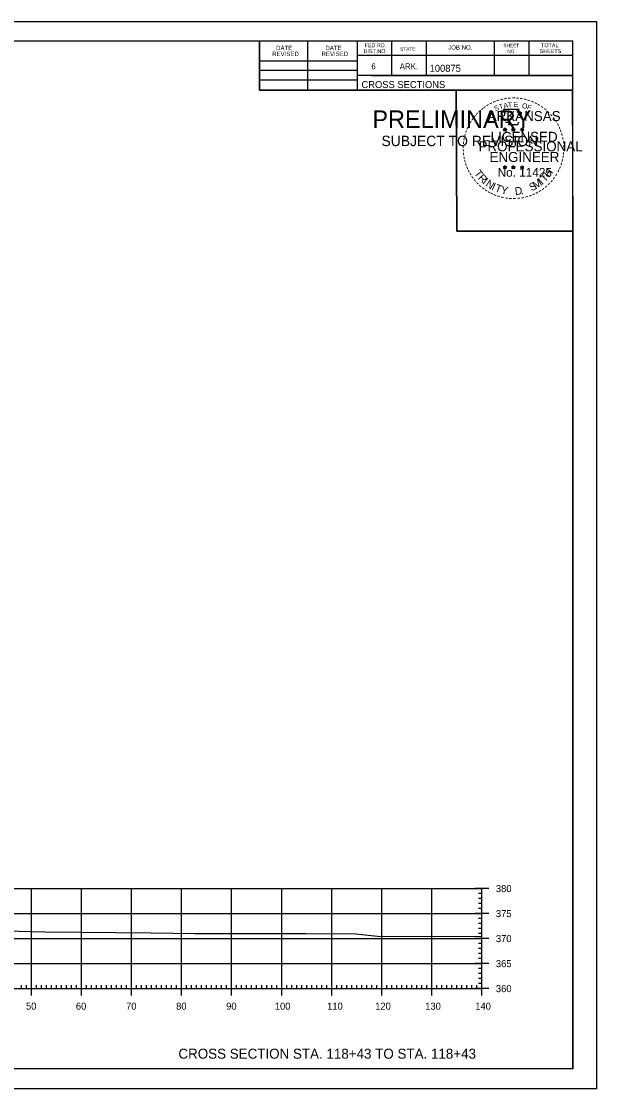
# Model space of a CAD drawing. Extents: x 1368122 to 1710785, y 373130 to 557566.
# Drawn here: x 1368350 to 1368464.9, y 375926.3 to 376139.6 of the extents above; entities that cross this region are included whole.
import ezdxf

# ---------------------------------------------------------------- set-up
doc = ezdxf.new("R2010")
doc.units = 0
for name, color, linetype in [('R_Axis', 7, 'Continuous'), ('R_Axis Annot', 7, 'Continuous'), ('R_Border', 7, 'Continuous'), ('R_Border PE', 7, 'Continuous'), ('R_Border Prem', 7, 'Continuous'), ('R_Draft', 7, 'Continuous'), ('R_Exist Surface', 7, 'Continuous'), ('R_Grid', 7, 'Continuous'), ('R_No Plot', 7, 'Continuous')]:
    doc.layers.add(name, color=color, linetype=linetype)

msp = doc.modelspace()

# ---------------------------------------------------------------- linework, layer by layer
at = {"layer": 'R_Axis'}
for p, q in [((1368443.4, 375966.25), (1368440.6, 375966.25)), ((1368442, 375965.25), (1368441.3, 375965.25)), ((1368442, 375946.25), (1368442, 375966.25)), ((1368442, 375964.25), (1368441.3, 375964.25)), ((1368442, 375963.25), (1368441.3, 375963.25)), ((1368443.4, 375961.25), (1368440.6, 375961.25)), ((1368442, 375962.25), (1368441.3, 375962.25)), ((1368442, 375960.25), (1368441.3, 375960.25)), ((1368442, 375959.25), (1368441.3, 375959.25)), ((1368442, 375958.25), (1368441.3, 375958.25)), ((1368442, 375957.25), (1368441.3, 375957.25)), ((1368443.4, 375956.25), (1368440.6, 375956.25)), ((1368442, 375955.25), (1368441.3, 375955.25)), ((1368442, 375954.25), (1368441.3, 375954.25)), ((1368442, 375953.25), (1368441.3, 375953.25)), ((1368442, 375952.25), (1368441.3, 375952.25)), ((1368443.4, 375951.25), (1368440.6, 375951.25)), ((1368442, 375950.25), (1368441.3, 375950.25)), ((1368442, 375949.25), (1368441.3, 375949.25)), ((1368442, 375948.25), (1368441.3, 375948.25)), ((1368162, 375946.25), (1368442, 375946.25)), ((1368350, 375946.25), (1368350, 375946.95)), ((1368351, 375946.25), (1368351, 375946.95)), ((1368352, 375944.85), (1368352, 375947.65)), ((1368353, 375946.25), (1368353, 375946.95)), ((1368354, 375946.25), (1368354, 375946.95)), ((1368355, 375946.25), (1368355, 375946.95)), ((1368356, 375946.25), (1368356, 375946.95)), ((1368357, 375946.25), (1368357, 375946.95)), ((1368358, 375946.25), (1368358, 375946.95)), ((1368359, 375946.25), (1368359, 375946.95)), ((1368360, 375946.25), (1368360, 375946.95)), ((1368361, 375946.25), (1368361, 375946.95)), ((1368362, 375944.85), (1368362, 375947.65)), ((1368363, 375946.25), (1368363, 375946.95)), ((1368364, 375946.25), (1368364, 375946.95)), ((1368365, 375946.25), (1368365, 375946.95)), ((1368366, 375946.25), (1368366, 375946.95)), ((1368367, 375946.25), (1368367, 375946.95)), ((1368368, 375946.25), (1368368, 375946.95)), ((1368369, 375946.25), (1368369, 375946.95)), ((1368370, 375946.25), (1368370, 375946.95)), ((1368371, 375946.25), (1368371, 375946.95)), ((1368372, 375944.85), (1368372, 375947.65)), ((1368373, 375946.25), (1368373, 375946.95)), ((1368374, 375946.25), (1368374, 375946.95)), ((1368375, 375946.25), (1368375, 375946.95)), ((1368376, 375946.25), (1368376, 375946.95)), ((1368377, 375946.25), (1368377, 375946.95)), ((1368378, 375946.25), (1368378, 375946.95)), ((1368379, 375946.25), (1368379, 375946.95)), ((1368380, 375946.25), (1368380, 375946.95)), ((1368381, 375946.25), (1368381, 375946.95)), ((1368382, 375944.85), (1368382, 375947.65)), ((1368383, 375946.25), (1368383, 375946.95)), ((1368384, 375946.25), (1368384, 375946.95)), ((1368385, 375946.25), (1368385, 375946.95)), ((1368386, 375946.25), (1368386, 375946.95)), ((1368387, 375946.25), (1368387, 375946.95)), ((1368388, 375946.25), (1368388, 375946.95)), ((1368389, 375946.25), (1368389, 375946.95)), ((1368390, 375946.25), (1368390, 375946.95)), ((1368391, 375946.25), (1368391, 375946.95)), ((1368392, 375944.85), (1368392, 375947.65)), ((1368393, 375946.25), (1368393, 375946.95)), ((1368394, 375946.25), (1368394, 375946.95)), ((1368395, 375946.25), (1368395, 375946.95)), ((1368396, 375946.25), (1368396, 375946.95)), ((1368397, 375946.25), (1368397, 375946.95)), ((1368398, 375946.25), (1368398, 375946.95)), ((1368399, 375946.25), (1368399, 375946.95)), ((1368400, 375946.25), (1368400, 375946.95)), ((1368401, 375946.25), (1368401, 375946.95)), ((1368402, 375944.85), (1368402, 375947.65)), ((1368403, 375946.25), (1368403, 375946.95)), ((1368404, 375946.25), (1368404, 375946.95)), ((1368405, 375946.25), (1368405, 375946.95)), ((1368406, 375946.25), (1368406, 375946.95)), ((1368407, 375946.25), (1368407, 375946.95)), ((1368408, 375946.25), (1368408, 375946.95)), ((1368409, 375946.25), (1368409, 375946.95)), ((1368410, 375946.25), (1368410, 375946.95)), ((1368411, 375946.25), (1368411, 375946.95)), ((1368412, 375944.85), (1368412, 375947.65)), ((1368413, 375946.25), (1368413, 375946.95)), ((1368414, 375946.25), (1368414, 375946.95)), ((1368415, 375946.25), (1368415, 375946.95)), ((1368416, 375946.25), (1368416, 375946.95)), ((1368417, 375946.25), (1368417, 375946.95)), ((1368418, 375946.25), (1368418, 375946.95)), ((1368419, 375946.25), (1368419, 375946.95)), ((1368420, 375946.25), (1368420, 375946.95)), ((1368421, 375946.25), (1368421, 375946.95)), ((1368422, 375944.85), (1368422, 375947.65)), ((1368423, 375946.25), (1368423, 375946.95)), ((1368424, 375946.25), (1368424, 375946.95)), ((1368425, 375946.25), (1368425, 375946.95)), ((1368426, 375946.25), (1368426, 375946.95)), ((1368427, 375946.25), (1368427, 375946.95)), ((1368428, 375946.25), (1368428, 375946.95)), ((1368429, 375946.25), (1368429, 375946.95)), ((1368430, 375946.25), (1368430, 375946.95)), ((1368431, 375946.25), (1368431, 375946.95)), ((1368432, 375944.85), (1368432, 375947.65)), ((1368433, 375946.25), (1368433, 375946.95)), ((1368434, 375946.25), (1368434, 375946.95)), ((1368435, 375946.25), (1368435, 375946.95)), ((1368436, 375946.25), (1368436, 375946.95)), ((1368437, 375946.25), (1368437, 375946.95)), ((1368438, 375946.25), (1368438, 375946.95)), ((1368439, 375946.25), (1368439, 375946.95)), ((1368440, 375946.25), (1368440, 375946.95)), ((1368443.4, 375946.25), (1368440.6, 375946.25)), ((1368441, 375946.25), (1368441, 375946.95)), ((1368442, 375947.25), (1368441.3, 375947.25)), ((1368442, 375944.85), (1368442, 375947.65))]:
    msp.add_line(p, q, dxfattribs=at)
at = {"layer": 'R_Border'}
for p, q in [((1368144, 376135.71), (1368460.18, 376135.71)), ((1368397.54, 376125.83), (1368397.54, 376135.71)), ((1368407.22, 376125.83), (1368407.22, 376135.71)), ((1368417.08, 376135.71), (1368417.08, 376125.83)), ((1368423.92, 376135.71), (1368423.92, 376128.77)), ((1368430.86, 376135.71), (1368430.86, 376128.77)), ((1368444.44, 376135.71), (1368444.44, 376128.77)), ((1368451.38, 376135.71), (1368451.38, 376128.77)), ((1368460.18, 375930.25), (1368460.18, 376135.71)), ((1368397.54, 376131.69), (1368417.08, 376131.69)), ((1368460.18, 376132.77), (1368417.08, 376132.77)), ((1368460.18, 376132.79), (1368460.18, 376132.79)), ((1368397.54, 376129.83), (1368417.08, 376129.83)), ((1368397.54, 376127.89), (1368417.08, 376127.89)), ((1368460.18, 376128.77), (1368417.08, 376128.77)), ((1368420.04, 376128.77), (1368460.18, 376128.77)), ((1368460.18, 376125.83), (1368397.54, 376125.83)), ((1368460.18, 375930.25), (1368144, 375930.25))]:
    msp.add_line(p, q, dxfattribs=at)
at = {"layer": 'R_Border PE'}
for p, q in [((1368446.26, 376118.08), (1368446.61, 376117.97)), ((1368446.26, 376118.08), (1368446.52, 376118.04)), ((1368446.26, 376118.08), (1368446.5, 376117.96)), ((1368446.4, 376117.67), (1368446.61, 376117.97)), ((1368446.4, 376117.67), (1368446.52, 376117.92)), ((1368446.4, 376117.67), (1368446.61, 376117.89)), ((1368446.61, 376118.33), (1368446.57, 376118.08)), ((1368446.61, 376117.97), (1368446.61, 376118.33)), ((1368446.61, 376118.33), (1368446.66, 376118.08)), ((1368446.96, 376118.08), (1368446.61, 376117.97)), ((1368446.83, 376117.67), (1368446.61, 376117.97)), ((1368446.83, 376117.67), (1368446.61, 376117.89)), ((1368446.96, 376118.08), (1368446.67, 376118.03)), ((1368446.83, 376117.67), (1368446.69, 376117.96)), ((1368446.96, 376118.08), (1368446.76, 376117.98)), ((1368447.93, 376118.08), (1368448.28, 376117.97)), ((1368447.93, 376118.08), (1368448.19, 376118.04)), ((1368447.93, 376118.08), (1368448.17, 376117.96)), ((1368448.07, 376117.67), (1368448.28, 376117.97)), ((1368448.07, 376117.67), (1368448.19, 376117.92)), ((1368448.07, 376117.67), (1368448.28, 376117.89)), ((1368448.28, 376118.33), (1368448.24, 376118.08)), ((1368448.28, 376117.97), (1368448.28, 376118.33)), ((1368448.28, 376118.33), (1368448.33, 376118.08)), ((1368448.63, 376118.08), (1368448.28, 376117.97)), ((1368448.5, 376117.67), (1368448.28, 376117.97)), ((1368448.5, 376117.67), (1368448.28, 376117.89)), ((1368448.63, 376118.08), (1368448.34, 376118.03)), ((1368448.5, 376117.67), (1368448.36, 376117.96)), ((1368448.63, 376118.08), (1368448.43, 376117.98)), ((1368449.7, 376118.07), (1368450.05, 376117.96)), ((1368449.7, 376118.07), (1368449.95, 376118.02)), ((1368449.7, 376118.07), (1368449.94, 376117.95)), ((1368449.83, 376117.66), (1368450.05, 376117.96)), ((1368449.83, 376117.66), (1368449.96, 376117.9)), ((1368449.83, 376117.66), (1368450.05, 376117.88)), ((1368450.05, 376118.32), (1368450.01, 376118.07)), ((1368450.05, 376117.96), (1368450.05, 376118.32)), ((1368450.05, 376118.32), (1368450.1, 376118.07)), ((1368450.39, 376118.07), (1368450.05, 376117.96)), ((1368450.26, 376117.66), (1368450.05, 376117.96)), ((1368450.26, 376117.66), (1368450.05, 376117.87)), ((1368450.39, 376118.07), (1368450.11, 376118.02)), ((1368450.26, 376117.66), (1368450.12, 376117.95)), ((1368450.39, 376118.07), (1368450.19, 376117.97)), ((1368446.26, 376110.51), (1368446.61, 376110.4)), ((1368446.26, 376110.51), (1368446.51, 376110.46)), ((1368446.26, 376110.51), (1368446.5, 376110.39)), ((1368446.39, 376110.1), (1368446.61, 376110.4)), ((1368446.39, 376110.1), (1368446.52, 376110.34)), ((1368446.39, 376110.1), (1368446.61, 376110.32)), ((1368446.61, 376110.76), (1368446.57, 376110.51)), ((1368446.61, 376110.4), (1368446.61, 376110.76)), ((1368446.61, 376110.76), (1368446.66, 376110.51)), ((1368446.96, 376110.51), (1368446.61, 376110.4)), ((1368446.82, 376110.1), (1368446.61, 376110.4)), ((1368446.82, 376110.1), (1368446.61, 376110.31)), ((1368446.96, 376110.51), (1368446.67, 376110.46)), ((1368446.82, 376110.1), (1368446.69, 376110.39)), ((1368446.96, 376110.51), (1368446.75, 376110.41)), ((1368447.93, 376110.51), (1368448.28, 376110.4)), ((1368447.93, 376110.51), (1368448.18, 376110.46)), ((1368447.93, 376110.51), (1368448.17, 376110.39)), ((1368448.06, 376110.1), (1368448.28, 376110.4)), ((1368448.06, 376110.1), (1368448.19, 376110.34)), ((1368448.06, 376110.1), (1368448.28, 376110.32)), ((1368448.28, 376110.76), (1368448.24, 376110.51)), ((1368448.28, 376110.4), (1368448.28, 376110.76)), ((1368448.28, 376110.76), (1368448.33, 376110.51)), ((1368448.63, 376110.51), (1368448.28, 376110.4)), ((1368448.49, 376110.1), (1368448.28, 376110.4)), ((1368448.49, 376110.1), (1368448.28, 376110.31)), ((1368448.63, 376110.51), (1368448.34, 376110.46)), ((1368448.49, 376110.1), (1368448.35, 376110.39)), ((1368448.63, 376110.51), (1368448.42, 376110.41)), ((1368449.7, 376110.5), (1368450.05, 376110.39)), ((1368449.7, 376110.5), (1368449.95, 376110.45)), ((1368449.7, 376110.5), (1368449.93, 376110.38)), ((1368449.83, 376110.09), (1368450.05, 376110.39)), ((1368449.83, 376110.09), (1368449.96, 376110.33)), ((1368449.83, 376110.09), (1368450.04, 376110.31)), ((1368450.05, 376110.75), (1368450, 376110.5)), ((1368450.26, 376110.09), (1368450.04, 376110.3)), ((1368450.05, 376110.39), (1368450.05, 376110.75)), ((1368450.05, 376110.75), (1368450.09, 376110.5)), ((1368450.39, 376110.5), (1368450.05, 376110.39)), ((1368450.26, 376110.09), (1368450.05, 376110.39)), ((1368450.39, 376110.5), (1368450.11, 376110.45)), ((1368450.26, 376110.09), (1368450.12, 376110.38)), ((1368450.39, 376110.5), (1368450.19, 376110.4))]:
    msp.add_line(p, q, dxfattribs=at)
for points in [[(1368446.31, 376121.96), (1368446.57, 376121.13)], [(1368449.82, 376121.04), (1368449.96, 376121.32), (1368449.27, 376121.3), (1368449.42, 376121.96), (1368446.31, 376121.96)], [(1368446.8, 376119.54), (1368446.8, 376119.45), (1368447.36, 376119.43), (1368447.31, 376118.96), (1368449.18, 376118.96), (1368449.38, 376119.49)], [(1368446.61, 376118.33), (1368446.83, 376117.67), (1368446.26, 376118.08), (1368446.96, 376118.08), (1368446.4, 376117.67), (1368446.61, 376118.33)], [(1368448.28, 376118.33), (1368448.5, 376117.67), (1368447.93, 376118.08), (1368448.63, 376118.08), (1368448.07, 376117.67), (1368448.28, 376118.33)], [(1368450.05, 376118.32), (1368450.26, 376117.66), (1368449.7, 376118.07), (1368450.39, 376118.07), (1368449.83, 376117.66), (1368450.05, 376118.32)], [(1368446.61, 376110.76), (1368446.82, 376110.1), (1368446.26, 376110.51), (1368446.96, 376110.51), (1368446.39, 376110.1), (1368446.61, 376110.76)], [(1368448.28, 376110.76), (1368448.49, 376110.1), (1368447.93, 376110.51), (1368448.63, 376110.51), (1368448.06, 376110.1), (1368448.28, 376110.76)], [(1368450.05, 376110.75), (1368450.26, 376110.09), (1368449.7, 376110.5), (1368450.39, 376110.5), (1368449.83, 376110.09), (1368450.05, 376110.75)]]:
    msp.add_lwpolyline(points, dxfattribs=at)
for centre, radius in [((1368446.61, 376117.97), 0.172), ((1368446.61, 376117.97), 0.145), ((1368446.61, 376117.97), 0.116), ((1368446.61, 376117.97), 0.0991), ((1368446.61, 376117.97), 0.0747), ((1368446.61, 376117.97), 0.0495), ((1368446.61, 376117.97), 0.0296), ((1368448.28, 376117.97), 0.172), ((1368448.28, 376117.97), 0.145), ((1368448.28, 376117.97), 0.116), ((1368448.28, 376117.97), 0.0991), ((1368448.28, 376117.97), 0.0747), ((1368448.28, 376117.97), 0.0495), ((1368448.28, 376117.97), 0.0296), ((1368450.05, 376117.96), 0.172), ((1368450.05, 376117.96), 0.145), ((1368450.05, 376117.96), 0.116), ((1368450.05, 376117.96), 0.0991), ((1368450.05, 376117.96), 0.0747), ((1368450.05, 376117.96), 0.0495), ((1368450.05, 376117.96), 0.0296), ((1368446.61, 376110.4), 0.172), ((1368446.61, 376110.4), 0.145), ((1368446.61, 376110.4), 0.116), ((1368446.61, 376110.4), 0.0991), ((1368446.61, 376110.4), 0.0747), ((1368446.61, 376110.4), 0.0495), ((1368446.61, 376110.4), 0.0296), ((1368448.28, 376110.4), 0.172), ((1368448.28, 376110.4), 0.145), ((1368448.28, 376110.4), 0.116), ((1368448.28, 376110.4), 0.0991), ((1368448.28, 376110.4), 0.0747), ((1368448.28, 376110.4), 0.0495), ((1368448.28, 376110.4), 0.0296), ((1368450.04, 376110.39), 0.172), ((1368450.04, 376110.39), 0.145), ((1368450.04, 376110.39), 0.116), ((1368450.04, 376110.39), 0.0991), ((1368450.04, 376110.39), 0.0747), ((1368450.04, 376110.39), 0.0495), ((1368450.04, 376110.39), 0.0296)]:
    msp.add_circle(centre, radius, dxfattribs=at)
at = {"layer": 'R_Exist Surface'}
msp.add_lwpolyline([(1368346.81, 375957.8), (1368354.7, 375957.62), (1368375.84, 375957.38), (1368384.63, 375957.28), (1368406.81, 375957.28), (1368416.81, 375957.19), (1368421.13, 375956.71), (1368442, 375956.7)], dxfattribs=at)
at = {"layer": 'R_Grid'}
for p, q in [((1368162, 375966.25), (1368442, 375966.25)), ((1368352, 375946.25), (1368352, 375966.25)), ((1368362, 375946.25), (1368362, 375966.25)), ((1368372, 375946.25), (1368372, 375966.25)), ((1368382, 375946.25), (1368382, 375966.25)), ((1368392, 375946.25), (1368392, 375966.25)), ((1368402, 375946.25), (1368402, 375966.25)), ((1368412, 375946.25), (1368412, 375966.25)), ((1368422, 375946.25), (1368422, 375966.25)), ((1368432, 375946.25), (1368432, 375966.25)), ((1368442, 375946.25), (1368442, 375966.25)), ((1368162, 375961.25), (1368442, 375961.25)), ((1368162, 375956.25), (1368442, 375956.25)), ((1368162, 375951.25), (1368442, 375951.25)), ((1368162, 375946.25), (1368442, 375946.25))]:
    msp.add_line(p, q, dxfattribs=at)
at = {"layer": 'R_No Plot'}
for p, q in [((1368131.6, 376139.6), (1368464.93, 376139.6)), ((1368436.21, 376103.37), (1368436.21, 376103.37)), ((1368131.6, 375926.27), (1368464.93, 375926.27))]:
    msp.add_line(p, q, dxfattribs=at)
for points in [[(1368131.59, 376139.6), (1368464.93, 376139.6), (1368464.93, 375926.26), (1368131.59, 375926.26)], [(1368377.92, 376135.71), (1368397.54, 376135.71), (1368397.54, 376125.83), (1368413.65, 376125.83), (1368436.85, 376125.83), (1368436.97, 376097.67), (1368460.18, 376097.67), (1368460.18, 375930.25), (1368144, 375930.25), (1368144, 376135.71)], [(1368436.85, 376125.83), (1368460.06, 376125.83), (1368460.18, 376097.67), (1368436.97, 376097.67)]]:
    msp.add_lwpolyline(points, close=True, dxfattribs=at)

# ---------------------------------------------------------------- texts
at = {"layer": 'R_Axis Annot'}
for s, p in [('380', (1368444.8, 375965.55)), ('375', (1368444.8, 375960.55)), ('370', (1368444.8, 375955.55)), ('365', (1368444.8, 375950.55)), ('360', (1368444.8, 375945.55)), ('50', (1368350.91, 375942.05)), ('60', (1368360.88, 375942.05)), ('70', (1368370.91, 375942.05)), ('80', (1368380.91, 375942.05)), ('90', (1368390.91, 375942.05)), ('100', (1368400.63, 375942.05)), ('110', (1368411.08, 375942.05)), ('120', (1368420.68, 375942.05)), ('130', (1368430.68, 375942.05)), ('140', (1368440.68, 375942.05))]:
    msp.add_text(s, height=1.4, dxfattribs=at).set_placement(p)
at = {"layer": 'R_Border'}
for s, height, p in [('REVISED', 0.879, (1368400.1, 376132.66)), ('DATE', 0.879, (1368400.88, 376133.84)), ('REVISED', 0.879, (1368409.96, 376132.66)), ('DATE', 0.879, (1368410.74, 376133.84)), ('DIST.NO.', 0.782, (1368418.36, 376133.25)), ('FED.RD.', 0.782, (1368418.56, 376134.43)), ('STATE', 0.684, (1368425.68, 376133.75)), ('JOB NO.', 0.879, (1368435.26, 376133.95)), ('SHEET', 0.684, (1368446.3, 376134.43)), ('NO.', 0.684, (1368447.08, 376133.25)), ('SHEETS', 0.782, (1368453.54, 376133.25)), ('TOTAL', 0.782, (1368453.82, 376134.43)), ('6', 1.17, (1368419.92, 376130.03)), ('ARK.', 1.172, (1368425.58, 376130.03)), ('100875', 1.4, (1368431.56, 376129.51)), ('CROSS SECTIONS', 1.4, (1368417.94, 376126.26))]:
    msp.add_text(s, height=height, rotation=360, dxfattribs=at).set_placement(p)
at = {"layer": 'R_Border PE'}
for s, height, rotation, p in [('-', 1.6, 34.0636, (1368443.19, 376122.13)), ('-', 1.6, 28.7918, (1368443.79, 376122.5)), ('-', 1.6, 24.3072, (1368444.42, 376122.82)), ('S', 1, 21.594, (1368444.66, 376121.64)), ('-', 1.6, 19.1761, (1368445.05, 376123.09)), ('T', 1, 16.4036, (1368445.57, 376121.97)), ('-', 1.6, 13.6301, (1368445.8, 376123.33)), ('A', 1, 11.2132, (1368446.4, 376122.22)), ('-', 1.6, 10.2193, (1368446.48, 376123.49)), ('T', 1, 6.0228, (1368447.25, 376122.38)), ('-', 1.6, 5.8968, (1368447.21, 376123.6)), ('-', 1.6, 0.1862, (1368447.98, 376123.67)), ('E', 1, 0.8323, (1368448.35, 376122.49)), ('-', 1.6, 357.743, (1368448.71, 376123.66)), ('-', 1.6, 352.1617, (1368449.45, 376123.6)), ('O', 1, 350.4515, (1368449.96, 376122.28)), ('-', 1.6, 347.2049, (1368450.17, 376123.49)), ('F', 1, 340.0707, (1368450.91, 376122.06)), ('-', 1.6, 342.3362, (1368450.8, 376123.33)), ('-', 1.6, 337.8551, (1368451.54, 376123.11)), ('-', 1.6, 334.1211, (1368452.17, 376122.84)), ('-', 1.6, 329.6409, (1368452.75, 376122.56)), ('-', 1.6, 325.8627, (1368453.39, 376122.19)), ('-', 1.6, 50.6142, (1368440.85, 376119.98)), ('-', 1.6, 48.423, (1368441.25, 376120.46)), ('-', 1.6, 42.9622, (1368441.7, 376120.94)), ('-', 1.6, 38.9507, (1368442.14, 376121.36)), ('-', 1.6, 36.2317, (1368442.61, 376121.73)), ('ARKANSAS', 2, 360, (1368443.16, 376119.67)), ('-', 1.6, 320.5297, (1368454, 376121.77)), ('-', 1.6, 315.5786, (1368454.6, 376121.28)), ('-', 1.6, 309.8797, (1368455.17, 376120.73)), ('-', 1.6, 67.7743, (1368439.54, 376117.66)), ('-', 1.6, 62.8713, (1368439.8, 376118.27)), ('-', 1.6, 58.0706, (1368440.11, 376118.88)), ('-', 1.6, 54.2325, (1368440.44, 376119.41)), ('-', 1.6, 306.6522, (1368455.69, 376120.13)), ('-', 1.4, 303.6753, (1368456.18, 376119.56)), ('-', 1.6, 299.6684, (1368456.5, 376118.95)), ('-', 1.6, 294.6628, (1368456.82, 376118.34)), ('-', 1.6, 75.461, (1368439.13, 376116.31)), ('-', 1.6, 72.3945, (1368439.32, 376117.03)), ('LICENSED', 2, 360, (1368443.76, 376115.52)), ('DWB', 0.01, 360, (1368446.6, 376117.96)), ('DWB', 0.01, 360, (1368448.27, 376117.96)), ('DWB', 0.01, 360, (1368450.03, 376117.95)), ('-', 1.6, 290.5728, (1368457.08, 376117.76)), ('-', 1.6, 285.1233, (1368457.31, 376117.18)), ('-', 1.6, 280.5493, (1368457.51, 376116.44)), ('-', 1.6, 89.0622, (1368438.89, 376114.21)), ('-', 1.6, 85.1863, (1368438.92, 376114.91)), ('-', 1.6, 81.2013, (1368438.99, 376115.6)), ('PROFESSIONAL', 2, 360, (1368441.33, 376113.62)), ('-', 1.6, 276.5962, (1368457.68, 376115.67)), ('-', 1.6, 274.3301, (1368457.74, 376114.95)), ('-', 1.6, 269.9407, (1368457.77, 376114.32)), ('-', 1.6, 94.1959, (1368438.93, 376113.48)), ('-', 1.6, 98.9479, (1368439, 376112.82)), ('-', 1.6, 101.7149, (1368439.13, 376112.08)), ('ENGINEER', 2, 360, (1368443.52, 376111.49)), ('-', 1.6, 255.7626, (1368457.57, 376112.32)), ('-', 1.6, 260.9953, (1368457.68, 376113)), ('-', 1.6, 263.5172, (1368457.75, 376113.65)), ('-', 1.6, 105.4578, (1368439.3, 376111.49)), ('-', 1.6, 109.0874, (1368439.51, 376110.86)), ('-', 1.6, 114.0643, (1368439.77, 376110.26)), ('-', 1.6, 115.7289, (1368440.07, 376109.64)), ('T', 1.54, 306.0406, (1368440.37, 376109.23)), ('No. 11425', 1.757, 360, (1368445.15, 376108.54)), ('DWB', 0.01, 360, (1368446.6, 376110.39)), ('DWB', 0.01, 360, (1368448.27, 376110.39)), ('DWB', 0.01, 360, (1368450.03, 376110.38)), ('H', 1.54, 54.6088, (1368455.49, 376108.27)), ('-', 1.6, 244.6197, (1368456.9, 376110.3)), ('-', 1.6, 247.8887, (1368457.17, 376110.93)), ('-', 1.6, 252.8681, (1368457.39, 376111.6)), ('-', 1.6, 120.4471, (1368440.43, 376109.06)), ('-', 1.6, 125.8934, (1368440.83, 376108.5)), ('-', 1.6, 130.7181, (1368441.29, 376107.94)), ('R', 1.54, 314.005, (1368441.13, 376108.19)), ('I', 1.54, 321.9694, (1368442.03, 376107.26)), ('N', 1.54, 326.5002, (1368442.6, 376106.78)), ('M', 1.54, 32.6563, (1368452.75, 376106)), ('I', 1.54, 42.1136, (1368454.04, 376106.85)), ('T', 1.54, 46.6444, (1368454.6, 376107.33)), ('-', 1.6, 231.2538, (1368455.68, 376108.33)), ('-', 1.6, 233.8452, (1368456.11, 376108.9)), ('-', 1.6, 239.0712, (1368456.51, 376109.55)), ('-', 1.6, 134.2238, (1368441.81, 376107.4)), ('-', 1.6, 138.9338, (1368442.33, 376106.93)), ('-', 1.6, 144.6463, (1368442.89, 376106.53)), ('-', 1.6, 148.0898, (1368443.45, 376106.16)), ('-', 1.6, 151.5704, (1368444.03, 376105.83)), ('I', 1.54, 335.3603, (1368443.81, 376106)), ('T', 1.54, 339.8912, (1368444.47, 376105.67)), ('Y', 1.54, 347.8556, (1368445.69, 376105.22)), ('D', 1.54, 6.3969, (1368448.67, 376104.87)), ('S', 1.54, 26.9312, (1368451.92, 376105.6)), ('-', 1.6, 212.2491, (1368453.59, 376106.4)), ('-', 1.6, 215.7363, (1368454.13, 376106.78)), ('-', 1.6, 221.0851, (1368454.68, 376107.26)), ('-', 1.6, 225.7653, (1368455.2, 376107.77)), ('-', 1.6, 154.6002, (1368444.55, 376105.59)), ('-', 1.6, 158.5612, (1368445.18, 376105.33)), ('-', 1.6, 162.7983, (1368445.86, 376105.12)), ('-', 1.6, 167.5555, (1368446.58, 376104.95)), ('-', 1.6, 173.1155, (1368447.35, 376104.84)), ('-', 1.6, 176.5183, (1368448.1, 376104.79)), ('-', 1.6, 181.5918, (1368448.84, 376104.81)), ('-', 1.6, 185.8167, (1368449.65, 376104.89)), ('-', 1.6, 191.2858, (1368450.39, 376105.02)), ('.', 1.54, 13.7642, (1368449.86, 376104.99)), ('-', 1.6, 195.4743, (1368451.12, 376105.22)), ('-', 1.6, 200.7184, (1368451.79, 376105.46)), ('-', 1.6, 204.2516, (1368452.41, 376105.73)), ('-', 1.6, 207.3568, (1368453.04, 376106.05))]:
    msp.add_text(s, height=height, rotation=rotation, dxfattribs=at).set_placement(p)
at = {"layer": 'R_Border Prem'}
for s, height, p in [('PRELIMINARY', 3.5, (1368420.13, 376118.29)), ('DWB', 0.01, (1368420.88, 376120.14)), ('SUBJECT TO REVISION', 2.0751, (1368421.94, 376114.66))]:
    msp.add_text(s, height=height, rotation=360, dxfattribs=at).set_placement(p)
at = {"layer": 'R_Draft'}
msp.add_text('CROSS SECTION STA. 118+43 TO STA. 118+43', height=2, dxfattribs=at).set_placement((1368381.37, 375932.25))

doc.saveas('drawing.dxf')
